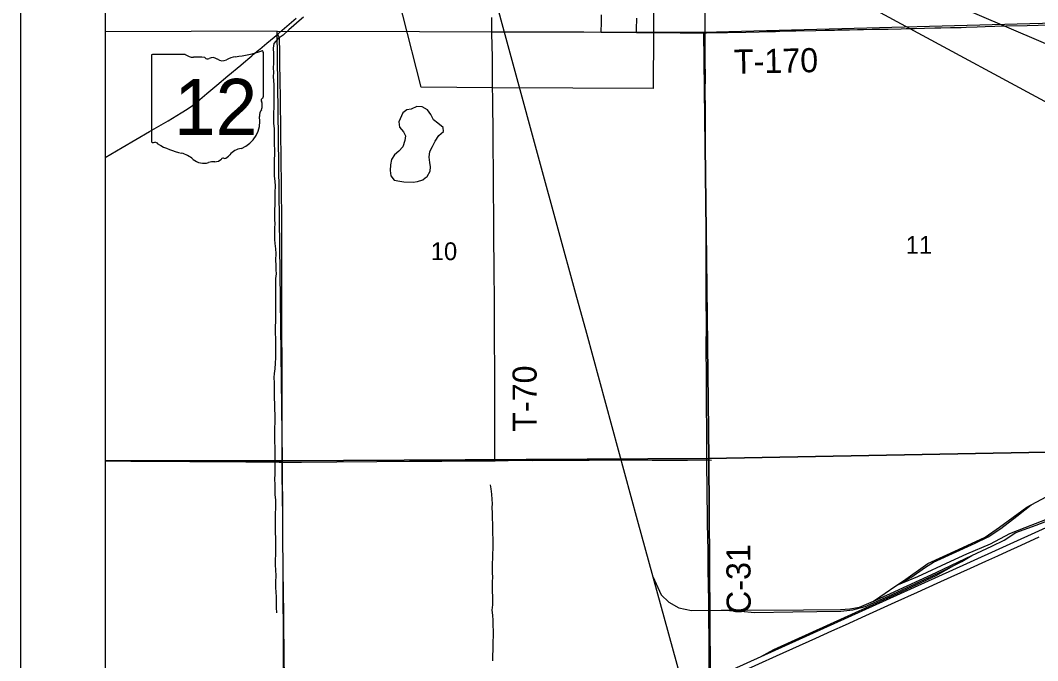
# Model space of a CAD drawing. Extents: x 0 to 34, y 0 to 22.
# Drawn here: x 2 to 3.198, y 19.51 to 20.263 of the extents above; entities that cross this region are included whole.
import ezdxf

# ---------------------------------------------------------------- set-up
doc = ezdxf.new("R2010")
doc.units = 0
for name, color, linetype in [('GM_X_City_Street', 7, 'Continuous'), ('GM_X_Corporation', 7, 'Continuous'), ('GM_X_County_Road', 7, 'Continuous'), ('GM_X_County_Road_Text', 7, 'Continuous'), ('GM_X_Minor_Lake', 7, 'Continuous'), ('GM_X_Minor_River', 7, 'Continuous'), ('GM_X_Rail_Line', 7, 'Continuous'), ('GM_X_Section_Text', 7, 'Continuous'), ('GM_X_State_Location', 7, 'Continuous'), ('GM_X_State_Route', 7, 'Continuous'), ('GM_X_State_Shield', 7, 'Continuous'), ('GM_X_Township_Road', 7, 'Continuous'), ('GM_X_Township_Road_Text', 7, 'Continuous'), ('SH_Data', 7, 'Continuous'), ('SH_Text', 7, 'Continuous')]:
    doc.layers.add(name, color=color, linetype=linetype)

msp = doc.modelspace()

# ---------------------------------------------------------------- linework, layer by layer
at = {"layer": 'GM_X_City_Street'}
for points in [[(2.5551, 20.25), (2.5551, 20.255), (2.555, 20.2668)], [(2.6839, 20.2495), (2.684, 20.2534), (2.6841, 20.2574), (2.6841, 20.2633), (2.6842, 20.2699)], [(2.7253, 20.2491), (2.7255, 20.2524), (2.7258, 20.2658)], [(2.5551, 20.25), (2.5567, 20.25), (2.5651, 20.25), (2.5774, 20.2499), (2.6072, 20.2498), (2.6348, 20.2498), (2.6633, 20.2497), (2.6839, 20.2495), (2.6955, 20.2493), (2.6998, 20.2493), (2.7131, 20.2493), (2.7253, 20.2491)]]:
    msp.add_lwpolyline(points, dxfattribs=at)
at = {"layer": 'GM_X_Corporation'}
for points in [[(2.1, 20.7197), (2.1, 14.1)], [(2.1, 20.7197), (2.1, 17.7319)]]:
    msp.add_lwpolyline(points, dxfattribs=at)
for points in [[(2.5265, 20.6096), (2.5476, 20.6402), (2.7459, 20.6402), (2.7458, 20.6317), (2.7461, 20.4997), (2.7453, 20.2495), (2.7449, 20.1831), (2.5559, 20.1838), (2.4718, 20.1848), (2.4286, 20.3544), (2.4286, 20.4764), (2.4284, 20.4977)], [(2.8049, 20.2496), (3.3068, 20.2627), (3.313, 19.7571), (2.8104, 19.7478)], [(2.1, 20.2499), (2.1, 19.7448), (2.3085, 19.745), (2.3023, 20.2507)], [(2.3023, 20.2507), (2.8049, 20.2496), (2.8104, 19.7478), (2.3085, 19.745)], [(3.313, 19.7571), (3.3128, 19.2554), (2.8138, 19.2434), (2.8104, 19.7478)], [(2.1, 19.7448), (2.1, 19.2421), (2.3115, 19.2398), (2.3085, 19.745)], [(2.8104, 19.7478), (2.8138, 19.2434), (2.3115, 19.2398), (2.3085, 19.745)]]:
    msp.add_lwpolyline(points, close=True, dxfattribs=at)
at = {"layer": 'GM_X_County_Road'}
for points in [[(2.8063, 20.2487), (2.8064, 20.2518), (2.8063, 20.258), (2.8063, 20.2661), (2.8063, 20.2745), (2.8063, 20.281), (2.8062, 20.2968), (2.8063, 20.3036), (2.8063, 20.3157), (2.8063, 20.3213), (2.8064, 20.33), (2.8063, 20.3446), (2.8063, 20.3592), (2.8064, 20.3629), (2.8064, 20.3657), (2.8064, 20.3676), (2.8065, 20.3795), (2.8064, 20.3906), (2.8064, 20.3986), (2.8064, 20.4073), (2.8064, 20.4135), (2.8064, 20.4147)], [(2.3082, 19.7435), (2.3082, 19.7502), (2.3082, 19.822), (2.3081, 19.8453), (2.3081, 19.8627), (2.308, 19.8947), (2.3079, 19.9637), (2.3078, 19.9855), (2.3078, 20.0044), (2.3077, 20.0256), (2.3074, 20.0684), (2.3069, 20.1008), (2.3067, 20.1315), (2.3061, 20.1723), (2.3056, 20.213), (2.3055, 20.2276), (2.3052, 20.2403), (2.305, 20.2422), (2.3047, 20.2436), (2.3044, 20.2445), (2.3041, 20.2452), (2.3037, 20.2459), (2.303, 20.2471)], [(2.8082, 19.7459), (2.8081, 19.7565), (2.8081, 19.7817), (2.8079, 19.8084), (2.8078, 19.8389), (2.8076, 19.884), (2.8077, 19.8989), (2.8076, 19.9424), (2.8075, 19.9545), (2.8075, 19.9557), (2.8075, 19.9588), (2.8075, 19.9681), (2.8076, 19.9877), (2.8074, 20.0175), (2.807, 20.0623), (2.8069, 20.0679), (2.8069, 20.085), (2.8068, 20.0956), (2.8068, 20.1024), (2.8068, 20.1213), (2.8067, 20.1353), (2.8067, 20.1381), (2.8066, 20.1609), (2.8064, 20.1779), (2.8065, 20.1987), (2.8064, 20.2133), (2.8064, 20.2254), (2.8063, 20.2335), (2.8063, 20.2447), (2.8063, 20.2487)], [(2.313, 19.2392), (2.3131, 19.2414), (2.3135, 19.2517), (2.3137, 19.261), (2.3137, 19.2669), (2.3136, 19.2787), (2.3136, 19.2927), (2.3132, 19.3234), (2.313, 19.3467), (2.3127, 19.3713), (2.3124, 19.3881), (2.312, 19.4316), (2.3115, 19.4633), (2.3108, 19.5155), (2.3104, 19.555), (2.3101, 19.5652), (2.3096, 19.6156), (2.3092, 19.6582), (2.309, 19.6768), (2.3087, 19.706), (2.3084, 19.7275), (2.3082, 19.7435)], [(2.8115, 19.4777), (2.8113, 19.4871), (2.8111, 19.5072), (2.8109, 19.5349), (2.8105, 19.5598), (2.8104, 19.5812), (2.8101, 19.5961), (2.8099, 19.6195), (2.8097, 19.639), (2.8092, 19.6713), (2.8087, 19.7146), (2.8083, 19.7388), (2.8082, 19.7459)], [(2.8115, 19.4777), (2.8183, 19.4804), (2.8189, 19.4806), (2.8206, 19.4814), (2.8256, 19.4841), (2.8359, 19.4897), (2.8456, 19.4948), (2.8531, 19.4985), (2.8695, 19.5059), (2.8904, 19.5155), (2.9366, 19.5363), (2.9553, 19.5447), (2.9714, 19.552), (2.9955, 19.5629), (3.0298, 19.5784), (3.0561, 19.5903), (3.0793, 19.6008), (3.0958, 19.6082), (3.1187, 19.6186), (3.1368, 19.6268), (3.151, 19.6332), (3.162, 19.6383), (3.1784, 19.6456), (3.1997, 19.6553)]]:
    msp.add_lwpolyline(points, dxfattribs=at)
at = {"layer": 'GM_X_Minor_Lake'}
for points in [[(2.4766, 20.0778), (2.4791, 20.0796), (2.4827, 20.0858), (2.4829, 20.0908), (2.4822, 20.0959), (2.4813, 20.1024), (2.4823, 20.109), (2.4851, 20.115), (2.4884, 20.1213), (2.4926, 20.1277), (2.4981, 20.1326), (2.4978, 20.1374), (2.4916, 20.1423), (2.4863, 20.1464), (2.4831, 20.1525), (2.4795, 20.1582), (2.4729, 20.1616), (2.4669, 20.1619), (2.4602, 20.1587), (2.4551, 20.1579), (2.4502, 20.1544)], [(2.4502, 20.1544), (2.4455, 20.1439), (2.4463, 20.1375), (2.4512, 20.1321), (2.4534, 20.1274), (2.4528, 20.1221), (2.4505, 20.1145), (2.4455, 20.1092), (2.4404, 20.1052), (2.4369, 20.0994), (2.4358, 20.0931), (2.4353, 20.0867), (2.4361, 20.0804), (2.4402, 20.0753), (2.4466, 20.0739), (2.4515, 20.0731), (2.4625, 20.073), (2.4675, 20.0736), (2.4739, 20.0758), (2.4766, 20.0778)]]:
    msp.add_lwpolyline(points, dxfattribs=at)
at = {"layer": 'GM_X_Minor_River'}
for points in [[(2.3332, 20.2669), (2.3283, 20.2629), (2.3218, 20.2574), (2.3163, 20.2522), (2.3096, 20.2459), (2.3037, 20.2418), (2.2986, 20.2359), (2.2978, 20.2306), (2.2981, 20.2238), (2.298, 20.213), (2.2978, 20.2076), (2.298, 20.2021), (2.2978, 20.1974), (2.2985, 20.1875), (2.2984, 20.1769), (2.2985, 20.1702), (2.2983, 20.1623), (2.2982, 20.1528), (2.298, 20.1475), (2.2982, 20.1425), (2.2987, 20.1355), (2.2989, 20.1302), (2.299, 20.1232), (2.299, 20.1163), (2.2993, 20.1116), (2.2993, 20.1053), (2.299, 20.0994), (2.2988, 20.0913), (2.2988, 20.0863), (2.2989, 20.0801), (2.2998, 20.0742), (2.3, 20.0683), (2.2998, 20.0613), (2.2997, 20.0558), (2.2997, 20.0504), (2.2995, 20.0457), (2.2993, 20.0408), (2.2994, 20.0347), (2.2994, 20.029), (2.2995, 20.0239), (2.2993, 20.0191), (2.2991, 20.0123), (2.2992, 20.0055), (2.2996, 20.0005), (2.3005, 19.9944), (2.3008, 19.9889), (2.3006, 19.981), (2.3007, 19.9751), (2.3007, 19.9696), (2.3011, 19.9648), (2.3006, 19.9595), (2.3004, 19.9515), (2.3006, 19.9451), (2.3003, 19.9382), (2.3003, 19.9331), (2.3004, 19.928), (2.3004, 19.9162), (2.3005, 19.9105), (2.2999, 19.9016), (2.3001, 19.8948), (2.3004, 19.8894), (2.3006, 19.8843), (2.3005, 19.8786), (2.3003, 19.8718), (2.3003, 19.8663), (2.3, 19.8598), (2.2996, 19.853), (2.2988, 19.8475), (2.2986, 19.8428), (2.2987, 19.8365), (2.2987, 19.8245), (2.299, 19.8181), (2.2992, 19.8124), (2.2991, 19.8055)], [(2.2991, 19.8055), (2.2995, 19.7995), (2.2996, 19.7943), (2.2996, 19.7896), (2.2994, 19.7841), (2.2993, 19.7719), (2.2994, 19.7664), (2.2996, 19.7617), (2.2996, 19.7549), (2.2997, 19.7492), (2.2997, 19.7437), (2.2998, 19.737), (2.2996, 19.7296), (2.2994, 19.723), (2.2995, 19.7176), (2.2997, 19.7104), (2.2998, 19.7047), (2.3004, 19.699), (2.3005, 19.6937), (2.3005, 19.689), (2.3001, 19.6829), (2.3, 19.677), (2.3002, 19.6709), (2.3001, 19.6601), (2.3003, 19.6544), (2.3004, 19.647), (2.3003, 19.6345), (2.3001, 19.6284), (2.3001, 19.6223), (2.3004, 19.6161), (2.3009, 19.6098), (2.3005, 19.6022), (2.3005, 19.5959), (2.3008, 19.5904), (2.301, 19.5847), (2.3013, 19.5789), (2.3013, 19.5722), (2.3016, 19.5658)], [(2.5562, 19.5096), (2.5564, 19.5159), (2.5567, 19.5223), (2.5565, 19.5276), (2.5567, 19.5326), (2.5571, 19.5381), (2.5572, 19.5449), (2.5568, 19.5512), (2.5567, 19.557), (2.5562, 19.5633), (2.5556, 19.5692), (2.5561, 19.5755), (2.5563, 19.5804), (2.5563, 19.5855), (2.556, 19.5908), (2.5558, 19.5956), (2.556, 19.6026), (2.5561, 19.6081), (2.5559, 19.6131), (2.5559, 19.6193), (2.5558, 19.6246), (2.5562, 19.63), (2.5564, 19.636), (2.5565, 19.6413), (2.5567, 19.6476), (2.5565, 19.6527), (2.5564, 19.6598), (2.5562, 19.6647), (2.5561, 19.6704), (2.5559, 19.6774), (2.5558, 19.6835), (2.5556, 19.6894), (2.5557, 19.6945), (2.5555, 19.6994), (2.5552, 19.7055), (2.5542, 19.712), (2.5535, 19.7167)]]:
    msp.add_lwpolyline(points, dxfattribs=at)
at = {"layer": 'GM_X_Rail_Line'}
msp.add_line((3.0296, 19.5968), (3.034, 19.5994), dxfattribs=at)
for points in [[(2.938, 18.901), (2.925, 18.9487), (2.912, 18.9966), (2.9007, 19.0375), (2.8448, 19.2429), (2.8141, 19.3553), (2.7818, 19.4739), (2.7266, 19.6749), (2.6668, 19.8949), (2.6541, 19.9413), (2.6331, 20.0177), (2.6112, 20.0978), (2.5504, 20.3216), (2.4973, 20.5157), (2.4921, 20.5336), (2.4852, 20.5546), (2.4705, 20.591), (2.4582, 20.618), (2.4159, 20.7121), (2.4158, 20.7122)], [(2.1, 19.1638), (2.3136, 19.2601), (2.5658, 19.3753), (2.7818, 19.4739), (3.0198, 19.5813), (3.1145, 19.6242), (3.2034, 19.6645), (3.242, 19.6819), (3.8143, 19.9407), (4.0482, 20.0467), (4.1489, 20.0916), (4.3092, 20.1646)], [(3.1902, 19.6931), (3.2084, 19.7028), (3.2865, 19.7367), (3.3178, 19.751), (3.3575, 19.7695), (3.3687, 19.7734), (3.3805, 19.7753)], [(3.034, 19.5994), (3.0568, 19.6087), (3.0956, 19.6267), (3.1145, 19.6356), (3.1422, 19.6473), (3.1649, 19.6595), (3.183, 19.6665), (3.2265, 19.6834), (3.2607, 19.6971), (3.3314, 19.7267), (3.3797, 19.7479), (3.3925, 19.752)], [(3.1203, 19.6336), (3.1439, 19.6445), (3.1582, 19.6517), (3.172, 19.6604), (3.1958, 19.6691), (3.2368, 19.685), (3.2586, 19.6927), (3.3137, 19.7167), (3.3925, 19.752)], [(3.0296, 19.5968), (3.0396, 19.6035), (3.0683, 19.6242), (3.1045, 19.6405), (3.136, 19.6551), (3.1527, 19.6667), (3.1851, 19.6903), (3.1902, 19.6931)], [(3.034, 19.5994), (3.0485, 19.6077), (3.0656, 19.6199), (3.0753, 19.6257), (3.1241, 19.6479), (3.1394, 19.6554), (3.1545, 19.6654), (3.1732, 19.6797), (3.1902, 19.6931)], [(3.0046, 19.5799), (3.0246, 19.5886), (3.0781, 19.6136), (3.1126, 19.63), (3.1203, 19.6336)], [(3.0989, 19.6216), (3.1084, 19.6263), (3.1203, 19.6336)], [(2.8283, 19.5691), (2.8482, 19.5678), (2.8645, 19.5663), (2.9095, 19.567), (2.9661, 19.5681), (2.9802, 19.5694), (2.9946, 19.5736), (3.022, 19.5856), (3.0865, 19.6155), (3.0989, 19.6216)], [(2.8713, 19.5143), (2.887, 19.523), (2.9746, 19.5624), (3.0334, 19.5893), (3.0784, 19.6098), (3.0989, 19.6216)], [(2.7447, 19.6089), (2.7543, 19.587), (2.7635, 19.5785), (2.7751, 19.5718), (2.7902, 19.5688), (2.8253, 19.5691), (2.8283, 19.5691)], [(3.0046, 19.5799), (3.0183, 19.5892), (3.0296, 19.5968)], [(2.8283, 19.5691), (2.9219, 19.5696), (2.9655, 19.57), (2.9765, 19.5707), (2.9881, 19.5727), (3.0046, 19.5799)]]:
    msp.add_lwpolyline(points, dxfattribs=at)
at = {"layer": 'GM_X_State_Route'}
msp.add_lwpolyline([(2.1, 20.1021), (2.12, 20.1138), (2.1522, 20.1326), (2.174, 20.1452), (2.1893, 20.1543), (2.1966, 20.1589), (2.2025, 20.1631), (2.2086, 20.1678), (2.2195, 20.1771), (2.2315, 20.1871), (2.2443, 20.1979), (2.2595, 20.2107), (2.2626, 20.2133), (2.2702, 20.2197), (2.2724, 20.2214), (2.2747, 20.2234), (2.2762, 20.2246), (2.2809, 20.2285), (2.2821, 20.2295), (2.2903, 20.2366), (2.303, 20.2471), (2.3081, 20.2516), (2.3137, 20.2565), (2.3249, 20.2659)], dxfattribs=at)
at = {"layer": 'GM_X_State_Shield'}
for p, q in [((2.1543, 20.2215), (2.1543, 20.1214)), ((2.1942, 20.2232), (2.1556, 20.2232)), ((2.2861, 20.1733), (2.2861, 20.2257)), ((2.2861, 20.1733), (2.2861, 20.1733))]:
    msp.add_line(p, q, dxfattribs=at)
for centre, radius, start, end in [((2.1558, 20.2217), 0.00153, 98.1301, 188.1301), ((2.2034, 20.2348), 0.0148, 231.6195, 271.1119), ((2.2083, 20.167), 0.0532, 80.4867, 94.9883), ((2.2204, 20.2222), 0.00427, 219.7921, 297.1024), ((2.2266, 20.2106), 0.00889, 54.4667, 119.1411), ((2.2381, 20.2265), 0.0107, 233.8562, 294.8282), ((2.257, 20.1926), 0.0281, 97.3462, 120.7689), ((2.2391, 20.3596), 0.1398, 275.8445, 288.9065), ((2.2846, 20.2259), 0.00147, 351.8621, 97.738), ((2.2858, 20.1695), 0.00227, 107.944, 210.337), ((2.2845, 20.1731), 0.00157, 289.6038, 7.7341), ((2.2914, 20.1514), 0.00992, 136.8065, 186.9296), ((2.2713, 20.1629), 0.0136, 340.033, 23.6496), ((2.247, 20.1448), 0.035, 292.3089, 8.9858), ((2.1558, 20.1212), 0.00154, 171.9584, 258.3066), ((2.156, 20.1314), 0.0118, 267.339, 280.6039), ((2.1584, 20.1156), 0.00424, 29.7484, 93.2717), ((2.212, 20.2055), 0.101, 240.4129, 257.1985), ((2.2617, 20.0933), 0.0192, 94.4031, 142.5768), ((2.1819, 20.0765), 0.0316, 47.1842, 75.836), ((2.216, 20.1151), 0.02, 230.7004, 286.2918), ((2.2291, 20.1076), 0.0107, 268.777, 315.5493), ((2.2387, 20.098), 0.00301, 65.7517, 132.6484), ((2.2375, 20.1117), 0.0113, 282.8732, 323.2771), ((2.2276, 20.0805), 0.0165, 85.6951, 111.2099)]:
    msp.add_arc(centre, radius, start, end, dxfattribs=at)
at = {"layer": 'GM_X_Township_Road'}
msp.add_line((2.8082, 19.7459), (2.8138, 19.7457), dxfattribs=at)
for points in [[(2.8063, 20.2487), (2.808, 20.2487), (2.8325, 20.249), (2.8542, 20.2496), (2.8697, 20.25), (2.8794, 20.2502), (2.889, 20.2504), (2.8942, 20.2506), (2.9074, 20.2509), (2.913, 20.251), (2.9365, 20.2515), (2.9477, 20.2517), (2.9527, 20.2518), (2.9586, 20.2519), (2.9626, 20.252), (2.9701, 20.2522), (2.9763, 20.2523), (2.9856, 20.2525), (2.9928, 20.2527), (3.003, 20.2529), (3.0068, 20.2529), (3.0124, 20.253), (3.0217, 20.2531), (3.0372, 20.2535), (3.0431, 20.2537), (3.0528, 20.2539), (3.0646, 20.2541), (3.0767, 20.2544), (3.0838, 20.2546), (3.095, 20.2548), (3.1041, 20.255), (3.1078, 20.2551), (3.1137, 20.2553), (3.1264, 20.2557), (3.1361, 20.256), (3.1472, 20.2563), (3.1603, 20.2567), (3.1855, 20.2573), (3.2113, 20.258)], [(2.556, 20.1835), (2.556, 20.1938), (2.5558, 20.2078), (2.5557, 20.2217), (2.5555, 20.2323), (2.5551, 20.25)], [(2.7253, 20.2491), (2.7367, 20.2491), (2.7454, 20.2492)], [(2.7454, 20.2492), (2.7768, 20.2488), (2.7873, 20.2488), (2.7997, 20.2488), (2.8063, 20.2487)], [(2.5589, 19.745), (2.5588, 19.7478), (2.5587, 19.7533), (2.5587, 19.7689), (2.5588, 19.7807), (2.5587, 19.791), (2.5586, 19.8124), (2.5586, 19.8242), (2.5585, 19.8456), (2.5585, 19.8652), (2.5584, 19.8739), (2.5582, 19.91), (2.5582, 19.9202), (2.5582, 19.9296), (2.5579, 19.9727), (2.5578, 19.9818), (2.5576, 19.9989), (2.5575, 20.0222), (2.5573, 20.0408), (2.5572, 20.0548), (2.5569, 20.0747), (2.5569, 20.0843), (2.5566, 20.1166), (2.5566, 20.1256), (2.5565, 20.1418), (2.5564, 20.1555), (2.5563, 20.1726), (2.556, 20.1835)], [(2.1, 19.7449), (2.1082, 19.7449), (2.1302, 19.7446), (2.171, 19.7444), (2.1996, 19.7442), (2.2232, 19.744), (2.2655, 19.7438), (2.3049, 19.7435), (2.3082, 19.7435)], [(2.3082, 19.7435), (2.3311, 19.7434), (2.3727, 19.7437), (2.4197, 19.744), (2.4582, 19.7443), (2.4884, 19.7446), (2.4964, 19.7446), (2.5111, 19.7447), (2.5226, 19.7448), (2.5452, 19.745), (2.5558, 19.745), (2.5589, 19.745)], [(2.5589, 19.745), (2.59, 19.7455), (2.6024, 19.7454), (2.6096, 19.7455), (2.6295, 19.7456), (2.6491, 19.7457), (2.6696, 19.7458), (2.6914, 19.7459), (2.7075, 19.746), (2.7171, 19.7459), (2.7265, 19.7459), (2.7439, 19.7458), (2.7855, 19.7458), (2.8082, 19.7459)]]:
    msp.add_lwpolyline(points, dxfattribs=at)
at = {"layer": 'SH_Data'}
for p, q in [((2, 21), (2, 14)), ((2.1, 20.9), (2.1, 14.1))]:
    msp.add_line(p, q, dxfattribs=at)
at = {"layer": 'SH_Text'}
msp.add_lwpolyline([(9.297, 16.882), (2.5966, 20.4971), (9.297, 17.6363)], close=True, dxfattribs=at)

# ---------------------------------------------------------------- texts
at = {"layer": 'GM_X_County_Road_Text'}
msp.add_text('C-31', height=0.02841, rotation=90.343, dxfattribs=at).set_placement((2.86, 19.5646))
at = {"layer": 'GM_X_Section_Text'}
for s, p in [('10', (2.4832, 19.9811)), ('11', (3.0424, 19.9886))]:
    msp.add_text(s, height=0.02093, rotation=0, dxfattribs=at).set_placement(p)
at = {"layer": 'GM_X_State_Location'}
msp.add_text('12', height=0.0000947, rotation=0, dxfattribs=at).set_placement((2.1949, 20.1579))
for s in ['s', 'r']:
    msp.add_text(s, height=0.0000947, dxfattribs=at).set_placement((2.2187, 20.1648))
at = {"layer": 'GM_X_State_Shield'}
msp.add_text('12', height=0.06592, dxfattribs=at).set_placement((2.1809, 20.1285))
at = {"layer": 'GM_X_Township_Road_Text'}
for s, rotation, p in [('T-170', 1.1161, (2.8403, 20.2005)), ('T-70', 90, (2.6079, 19.779))]:
    msp.add_text(s, height=0.02841, rotation=rotation, dxfattribs=at).set_placement(p)

doc.saveas('drawing.dxf')
